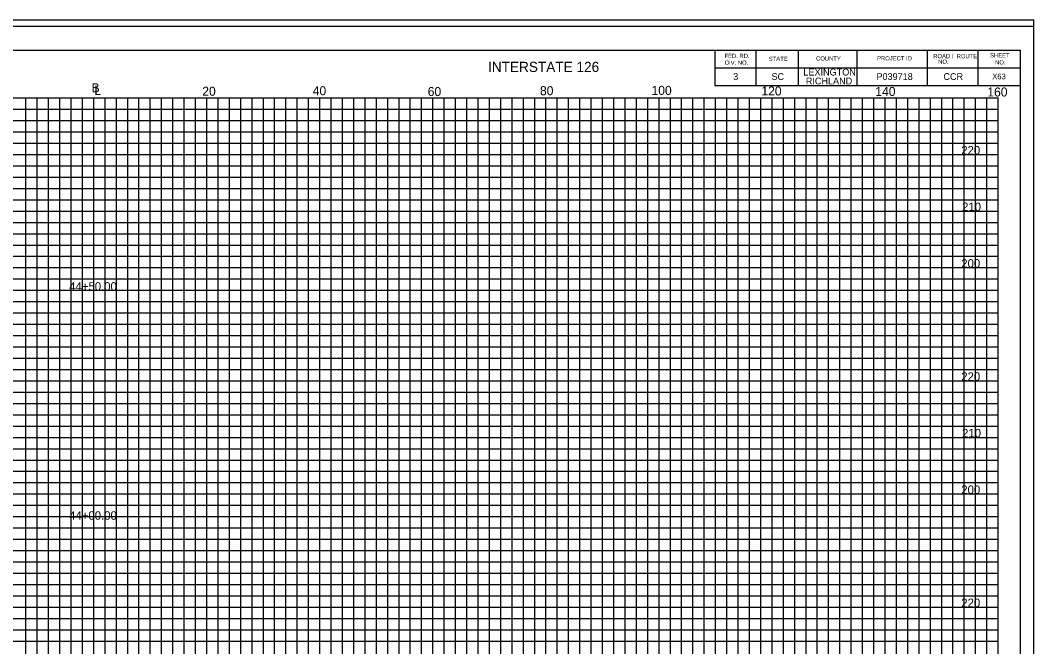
# Model space of a CAD drawing. Extents: x 967 to 1623, y 964 to 7064.
# Drawn here: x 1147 to 1326.3, y 4153 to 4263.7 of the extents above; entities that cross this region are included whole.
import ezdxf

# ---------------------------------------------------------------- set-up
doc = ezdxf.new("R2010")
doc.units = 0
for name, color, linetype in [('Default', 7, 'Continuous'), ('RD_SHT_Bndy', 7, 'Continuous'), ('RD_SHT_IplotShp', 7, 'Continuous'), ('RD_SHT_MjGrid', 7, 'Continuous'), ('RD_SHT_MnGrid', 7, 'Continuous'), ('RD_SHT_TX', 7, 'Continuous'), ('RD_Sketch1', 7, 'Continuous')]:
    doc.layers.add(name, color=color, linetype=linetype)

msp = doc.modelspace()

# ---------------------------------------------------------------- linework, layer by layer
at = {"layer": 'RD_SHT_Bndy'}
for p, q in [((996.11, 4258.46), (1323.89, 4258.46)), ((1269.89, 4258.46), (1269.89, 4252.21)), ((1277.14, 4258.46), (1277.14, 4252.21)), ((1284.64, 4258.46), (1284.64, 4252.21)), ((1295, 4258.46), (1295, 4252.21)), ((1307.43, 4258.46), (1307.43, 4252.21)), ((1316.39, 4258.46), (1316.39, 4252.21)), ((1323.89, 4258.46), (1323.89, 4048.98)), ((1269.89, 4255.33), (1323.89, 4255.33)), ((1269.89, 4252.21), (1323.89, 4252.21))]:
    msp.add_line(p, q, dxfattribs=at)
at = {"layer": 'RD_SHT_IplotShp'}
for points in [[(967.41, 4043.72), (1326.28, 4043.72), (1326.28, 4263.72), (967.41, 4263.72)], [(988.52, 4044.84), (1326.28, 4044.84), (1326.28, 4262.6), (988.52, 4262.6)]]:
    msp.add_lwpolyline(points, close=True, dxfattribs=at)
at = {"layer": 'RD_SHT_MjGrid'}
for p, q in [((1000, 4250), (1320, 4250)), ((1150, 4080), (1150, 4250)), ((1160, 4080), (1160, 4250)), ((1170, 4080), (1170, 4250)), ((1180, 4080), (1180, 4250)), ((1190, 4080), (1190, 4250)), ((1200, 4080), (1200, 4250)), ((1210, 4080), (1210, 4250)), ((1220, 4080), (1220, 4250)), ((1230, 4080), (1230, 4250)), ((1240, 4080), (1240, 4250)), ((1250, 4080), (1250, 4250)), ((1260, 4080), (1260, 4250)), ((1270, 4080), (1270, 4250)), ((1280, 4080), (1280, 4250)), ((1290, 4080), (1290, 4250)), ((1300, 4080), (1300, 4250)), ((1310, 4080), (1310, 4250)), ((1320, 4080), (1320, 4250)), ((1000, 4240), (1320, 4240)), ((1000, 4230), (1320, 4230)), ((1000, 4220), (1320, 4220)), ((1000, 4210), (1320, 4210)), ((1000, 4200), (1320, 4200)), ((1000, 4190), (1320, 4190)), ((1000, 4180), (1320, 4180)), ((1000, 4170), (1320, 4170)), ((1000, 4160), (1320, 4160))]:
    msp.add_line(p, q, dxfattribs=at)
at = {"layer": 'RD_SHT_MnGrid'}
for p, q in [((1148, 4080), (1148, 4250)), ((1152, 4080), (1152, 4250)), ((1154, 4080), (1154, 4250)), ((1156, 4080), (1156, 4250)), ((1158, 4080), (1158, 4250)), ((1162, 4080), (1162, 4250)), ((1164, 4080), (1164, 4250)), ((1166, 4080), (1166, 4250)), ((1168, 4080), (1168, 4250)), ((1172, 4080), (1172, 4250)), ((1174, 4080), (1174, 4250)), ((1176, 4080), (1176, 4250)), ((1178, 4080), (1178, 4250)), ((1182, 4080), (1182, 4250)), ((1184, 4080), (1184, 4250)), ((1186, 4080), (1186, 4250)), ((1188, 4080), (1188, 4250)), ((1192, 4080), (1192, 4250)), ((1194, 4080), (1194, 4250)), ((1196, 4080), (1196, 4250)), ((1198, 4080), (1198, 4250)), ((1202, 4080), (1202, 4250)), ((1204, 4080), (1204, 4250)), ((1206, 4080), (1206, 4250)), ((1208, 4080), (1208, 4250)), ((1212, 4080), (1212, 4250)), ((1214, 4080), (1214, 4250)), ((1216, 4080), (1216, 4250)), ((1218, 4080), (1218, 4250)), ((1222, 4080), (1222, 4250)), ((1224, 4080), (1224, 4250)), ((1226, 4080), (1226, 4250)), ((1228, 4080), (1228, 4250)), ((1232, 4080), (1232, 4250)), ((1234, 4080), (1234, 4250)), ((1236, 4080), (1236, 4250)), ((1238, 4080), (1238, 4250)), ((1242, 4080), (1242, 4250)), ((1244, 4080), (1244, 4250)), ((1246, 4080), (1246, 4250)), ((1248, 4080), (1248, 4250)), ((1252, 4080), (1252, 4250)), ((1254, 4080), (1254, 4250)), ((1256, 4080), (1256, 4250)), ((1258, 4080), (1258, 4250)), ((1262, 4080), (1262, 4250)), ((1264, 4080), (1264, 4250)), ((1266, 4080), (1266, 4250)), ((1268, 4080), (1268, 4250)), ((1272, 4080), (1272, 4250)), ((1274, 4080), (1274, 4250)), ((1276, 4080), (1276, 4250)), ((1278, 4080), (1278, 4250)), ((1282, 4080), (1282, 4250)), ((1284, 4080), (1284, 4250)), ((1286, 4080), (1286, 4250)), ((1288, 4080), (1288, 4250)), ((1292, 4080), (1292, 4250)), ((1294, 4080), (1294, 4250)), ((1296, 4080), (1296, 4250)), ((1298, 4080), (1298, 4250)), ((1302, 4080), (1302, 4250)), ((1304, 4080), (1304, 4250)), ((1306, 4080), (1306, 4250)), ((1308, 4080), (1308, 4250)), ((1312, 4080), (1312, 4250)), ((1314, 4080), (1314, 4250)), ((1316, 4080), (1316, 4250)), ((1318, 4080), (1318, 4250)), ((1000, 4248), (1320, 4248)), ((1000, 4246), (1320, 4246)), ((1000, 4244), (1320, 4244)), ((1000, 4242), (1320, 4242)), ((1000, 4238), (1320, 4238)), ((1000, 4236), (1320, 4236)), ((1000, 4234), (1320, 4234)), ((1000, 4232), (1320, 4232)), ((1000, 4228), (1320, 4228)), ((1000, 4226), (1320, 4226)), ((1000, 4224), (1320, 4224)), ((1000, 4222), (1320, 4222)), ((1000, 4218), (1320, 4218)), ((1000, 4216), (1320, 4216)), ((1000, 4214), (1320, 4214)), ((1000, 4212), (1320, 4212)), ((1000, 4208), (1320, 4208)), ((1000, 4206), (1320, 4206)), ((1000, 4204), (1320, 4204)), ((1000, 4202), (1320, 4202)), ((1000, 4198), (1320, 4198)), ((1000, 4196), (1320, 4196)), ((1000, 4194), (1320, 4194)), ((1000, 4192), (1320, 4192)), ((1000, 4188), (1320, 4188)), ((1000, 4186), (1320, 4186)), ((1000, 4184), (1320, 4184)), ((1000, 4182), (1320, 4182)), ((1000, 4178), (1320, 4178)), ((1000, 4176), (1320, 4176)), ((1000, 4174), (1320, 4174)), ((1000, 4172), (1320, 4172)), ((1000, 4168), (1320, 4168)), ((1000, 4166), (1320, 4166)), ((1000, 4164), (1320, 4164)), ((1000, 4162), (1320, 4162)), ((1000, 4158), (1320, 4158)), ((1000, 4156), (1320, 4156)), ((1000, 4154), (1320, 4154))]:
    msp.add_line(p, q, dxfattribs=at)
at = {"layer": 'RD_Sketch1'}
msp.add_lwpolyline([(967.41, 4043.72), (1326.28, 4043.72), (1326.28, 4263.72), (967.41, 4263.72)], close=True, dxfattribs=at)

# ---------------------------------------------------------------- texts
at = {"layer": 'Default'}
for s, height, p in [('X63', 1, (1318.95, 4253.3)), ('220', 1.5, (1313.47, 4240)), ('210', 1.5, (1313.61, 4230)), ('200', 1.5, (1313.47, 4220)), ('44+50.00', 1.5, (1155.66, 4215.93)), ('220', 1.5, (1313.47, 4200)), ('210', 1.5, (1313.61, 4190)), ('200', 1.5, (1313.47, 4180)), ('44+00.00', 1.5, (1155.66, 4175.44)), ('220', 1.5, (1313.47, 4160))]:
    msp.add_text(s, height=height, dxfattribs=at).set_placement(p)
at = {"layer": 'RD_SHT_TX'}
msp.add_text('INTERSTATE 126 ', height=1.8, rotation=0, dxfattribs=at).set_placement((1229.75, 4254.58))
for s, height, p in [('FED. RD.', 0.75, (1271.58, 4257.05)), ('DIV. NO.', 0.75, (1271.64, 4255.86)), ('STATE', 0.75, (1279.41, 4256.53)), ('COUNTY', 0.75, (1287.78, 4256.59)), ('PROJECT ID', 0.75, (1298.58, 4256.63)), ('ROAD /  ROUTE', 0.75, (1308.51, 4257.01)), ('   NO.', 0.75, (1308.51, 4256.03)), ('SHEET', 0.75, (1318.56, 4257.16)), ('NO.', 0.75, (1319.45, 4255.91)), ('LEXINGTON', 1.2, (1285.54, 4253.96)), ('3', 1.2, (1273.12, 4253.17)), ('SC', 1.2, (1279.89, 4253.17)), ('RICHLAND', 1.2, (1285.97, 4252.39)), ('P039718', 1.2, (1298.46, 4253.17)), ('CCR', 1.2, (1310.31, 4253.17)), ('B', 1.6, (1159.61, 4250.99)), ('L', 1.6, (1160.12, 4250.54)), ('20', 1.6, (1179.2, 4250.38)), ('40', 1.6, (1198.74, 4250.47)), ('60', 1.6, (1219.08, 4250.33)), ('80', 1.6, (1238.94, 4250.47)), ('100', 1.6, (1258.67, 4250.53)), ('120', 1.6, (1278.11, 4250.43)), ('140', 1.6, (1298.26, 4250.34)), ('160', 1.6, (1318.08, 4250.25))]:
    msp.add_text(s, height=height, dxfattribs=at).set_placement(p)

doc.saveas('drawing.dxf')
